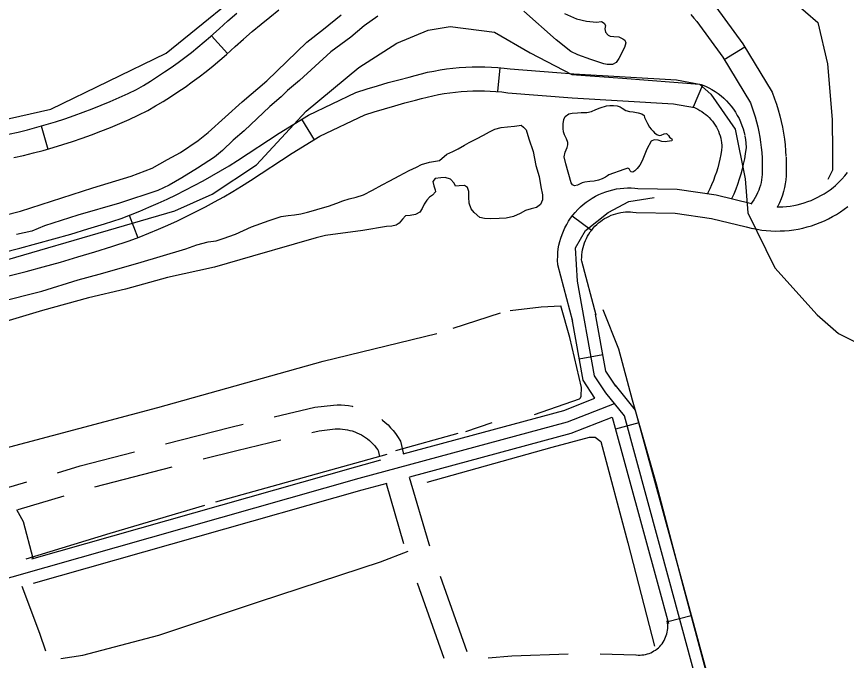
# Model space of a CAD drawing. Extents: x 3419139 to 3457078, y 540382 to 565875.
# Drawn here: x 3442646 to 3443683, y 559786 to 560591 of the extents above; entities that cross this region are included whole.
import ezdxf

# ---------------------------------------------------------------- set-up
doc = ezdxf.new("R2010")
doc.units = 0
doc.layers.add('V-ROAD-CNTR', color=7, linetype='Continuous')
doc.layers.add('V-TOPO-SHOR', color=7, linetype='Continuous')

msp = doc.modelspace()

# ---------------------------------------------------------------- linework, layer by layer
at = {"layer": 'V-ROAD-CNTR'}
for p, q in [((3442889.5, 560567.1), (3442909.6, 560544.9)), ((3443556.3, 560552.6), (3443530.7, 560537)), ((3443250, 560527), (3443247.3, 560497.2)), ((3443503.4, 560505.4), (3443491.9, 560477.6)), ((3442676.8, 560454.2), (3442685, 560425.4)), ((3443002.3, 560462.6), (3443018, 560437)), ((3443596.9, 560352.9), (3443596.9, 560352.5)), ((3442786.8, 560342.6), (3442797.5, 560314.5)), ((3443340.6, 560341.7), (3443364.7, 560323.8)), ((3443349.3, 560163.1), (3443378.8, 560168.4)), ((3443423.7, 560083.1), (3443394.8, 560075.2)), ((3442743.7, 560002.8), (3442840.5, 560027.8)), ((3443146.6, 559882.9), (3443179.9, 559788.6)), ((3443175.4, 559891.3), (3443208.8, 559797)), ((3443489.3, 559841.8), (3443460.3, 559834)), ((3443375.4, 559794), (3443419.9, 559792.8))]:
    msp.add_line(p, q, dxfattribs=at)
for points in [[(3442642.4, 560414.6), (3442654.7, 560417.4), (3442667, 560420.5), (3442679.3, 560423.7), (3442691.5, 560427.2), (3442703.6, 560430.9), (3442715.7, 560434.8), (3442727.7, 560438.9), (3442739.6, 560443.2), (3442751.4, 560447.7), (3442763.2, 560452.4), (3442774.9, 560457.3), (3442786.5, 560462.5), (3442798, 560467.8), (3442809.8, 560473.5), (3442819.7, 560479.2), (3442829, 560484.9), (3442838.3, 560490.7), (3442847.5, 560496.7), (3442856.5, 560502.9), (3442865.5, 560509.3), (3442874.3, 560515.8), (3442882.9, 560522.5), (3442891.5, 560529.4), (3442899.9, 560536.4), (3442908.2, 560543.6), (3442919, 560553.4), (3442929.7, 560562.9), (3442940.6, 560572.2), (3442951.6, 560581.4), (3442962.7, 560590.4), (3442973.9, 560599.3)], [(3443520.2, 560603.1), (3443553.8, 560556.8), (3443590.5, 560496.4), (3443593.5, 560488.3), (3443596, 560481.3), (3443598.2, 560474.2), (3443600.1, 560467), (3443601.9, 560459.8), (3443603.4, 560452.5), (3443604.8, 560445.2), (3443605.9, 560437.9), (3443606.8, 560430.5), (3443607.4, 560423.1), (3443607.8, 560415.9)], [(3442635.9, 560443.9), (3442647.8, 560446.6), (3442659.6, 560449.5), (3442671.3, 560452.7), (3442683, 560456), (3442694.6, 560459.5), (3442706.2, 560463.3), (3442717.7, 560467.2), (3442729.2, 560471.3), (3442740.5, 560475.7), (3442751.8, 560480.2), (3442763, 560484.9), (3442774.2, 560489.8), (3442785.2, 560494.9), (3442795.7, 560500), (3442804.4, 560505), (3442813.3, 560510.4), (3442822.1, 560515.9), (3442830.8, 560521.7), (3442839.3, 560527.5), (3442847.8, 560533.6), (3442856.2, 560539.8), (3442864.4, 560546.1), (3442872.5, 560552.6), (3442880.5, 560559.3), (3442888.3, 560566.1), (3442899, 560575.8), (3442910, 560585.5), (3442921.2, 560595.1)], [(3443488.9, 560593.6), (3443492.8, 560589.1), (3443496.4, 560584.7), (3443528.8, 560540.2), (3443563.4, 560483.2), (3443565.3, 560478.2), (3443567.4, 560472), (3443569.4, 560465.8), (3443571.1, 560459.5), (3443572.7, 560453.1), (3443574, 560446.7), (3443575.2, 560440.3), (3443576.1, 560433.9), (3443576.9, 560427.4), (3443577.5, 560420.9), (3443577.9, 560414.1)], [(3442548.8, 560262.4), (3442843.6, 560348), (3442890.3, 560368.9), (3442945.7, 560405.7), (3443007.8, 560472.9), (3443073.9, 560527.5), (3443121.5, 560557.6), (3443160.5, 560573.8), (3443188, 560578.7), (3443243.3, 560571.5), (3443288, 560545.7), (3443340, 560518.4), (3443403.4, 560514.1), (3443499.8, 560506.5), (3443513.7, 560494), (3443544.5, 560450.4), (3443557, 560387.9), (3443560, 560345.6), (3443593.8, 560277), (3443646.7, 560217.9)], [(3442628.6, 560295.8), (3442650, 560301.3), (3442671.3, 560307.1), (3442692.6, 560313), (3442713.8, 560319.1), (3442734.9, 560325.5), (3442756, 560332), (3442776.7, 560338.7), (3442788.2, 560343.1), (3442799.8, 560347.7), (3442811.4, 560352.6), (3442822.9, 560357.6), (3442834.3, 560362.8), (3442845.6, 560368.2), (3442856.8, 560373.8), (3442868, 560379.6), (3442879, 560385.5), (3442889.9, 560391.7), (3442900.8, 560398), (3442911.5, 560404.5), (3442922.1, 560411.1), (3442974.2, 560445.3), (3443010.7, 560467.7), (3443070, 560496), (3443084, 560500.5), (3443097.3, 560504.5), (3443110.5, 560508.4), (3443123.9, 560512), (3443136.9, 560515.4), (3443144.2, 560517.5), (3443152, 560519.5), (3443159.8, 560521.3), (3443167.7, 560522.9), (3443175.6, 560524.3), (3443183.5, 560525.5), (3443191.5, 560526.4), (3443199.4, 560527.2), (3443207.4, 560527.7), (3443215.5, 560528.1), (3443223.5, 560528.2), (3443231.5, 560528.1), (3443239.5, 560527.8), (3443247.5, 560527.3), (3443255.5, 560526.5), (3443263, 560525.6), (3443342.7, 560519.2), (3443470.8, 560511.7), (3443501.8, 560506), (3443507.2, 560503.8), (3443511.3, 560501.8), (3443515.3, 560499.6), (3443519.2, 560497.2), (3443523, 560494.6), (3443526.6, 560491.8), (3443530, 560488.8), (3443533.3, 560485.7), (3443536.4, 560482.3), (3443539.4, 560478.8), (3443542.1, 560475.2), (3443544.7, 560471.4), (3443547, 560467.4), (3443549.1, 560463.4), (3443551, 560459.2), (3443552.7, 560455), (3443554.2, 560450.6), (3443555.4, 560446.2), (3443556.3, 560442.2)], [(3442636, 560266.7), (3442657.7, 560272.3), (3442679.3, 560278.1), (3442700.8, 560284.1), (3442722.3, 560290.4), (3442743.7, 560296.8), (3442765.1, 560303.4), (3442786.7, 560310.4), (3442799.1, 560315.1), (3442811.2, 560320), (3442823.2, 560325), (3442835.1, 560330.2), (3442847, 560335.7), (3442858.7, 560341.3), (3442870.4, 560347.1), (3442882, 560353.1), (3442893.4, 560359.3), (3442904.8, 560365.6), (3442916.1, 560372.2), (3442927.2, 560378.9), (3442938.3, 560385.9), (3442990.3, 560420), (3443025, 560441.4), (3443081.1, 560468.1), (3443093, 560471.9), (3443105.8, 560475.8), (3443118.6, 560479.5), (3443131.5, 560483), (3443144.8, 560486.4), (3443152.2, 560488.5), (3443159.1, 560490.4), (3443166.2, 560492), (3443173.3, 560493.4), (3443180.4, 560494.7), (3443187.5, 560495.7), (3443194.7, 560496.6), (3443201.9, 560497.3), (3443209.1, 560497.8), (3443216.3, 560498.1), (3443223.5, 560498.2), (3443230.7, 560498.1), (3443238, 560497.8), (3443245.2, 560497.3), (3443252.4, 560496.7), (3443260, 560495.8), (3443340.6, 560489.3), (3443467.3, 560481.8), (3443493.3, 560477.1), (3443495, 560476.4), (3443497.6, 560475.1), (3443500.2, 560473.7), (3443502.8, 560472.1), (3443505.2, 560470.4), (3443507.6, 560468.6), (3443509.8, 560466.7), (3443511.9, 560464.6), (3443514, 560462.4), (3443515.9, 560460.2), (3443517.6, 560457.8), (3443519.3, 560455.3), (3443520.8, 560452.8), (3443522.2, 560450.2), (3443523.4, 560447.5), (3443524.5, 560444.7), (3443525.4, 560441.9), (3443526.2, 560439), (3443527, 560435.7)], [(3443526.8, 560436.5), (3443527.3, 560433.2), (3443527.7, 560430.3), (3443527.8, 560428.3), (3443527.2, 560423.9), (3443526.3, 560418.4), (3443525.2, 560412.9), (3443523.9, 560407.4), (3443522.5, 560402), (3443520.8, 560396.6), (3443519, 560391.3), (3443517.1, 560386), (3443514.9, 560380.8), (3443512.6, 560375.7), (3443510.2, 560370.7), (3443509.6, 560369.5)], [(3443556.4, 560441.4), (3443557.1, 560437.2), (3443557.6, 560432.7), (3443557.9, 560427.1), (3443556.9, 560419.5), (3443555.8, 560413), (3443554.5, 560406.5), (3443553, 560400.1), (3443551.3, 560393.8), (3443549.4, 560387.5), (3443547.3, 560381.2), (3443545, 560375.1), (3443542.5, 560369), (3443539.9, 560363.3)], [(3443577.9, 560414.6), (3443578.1, 560407.8), (3443578, 560400.9), (3443578.1, 560396.9), (3443578, 560393.5), (3443577.8, 560390.1), (3443577.3, 560386.8), (3443576.7, 560383.5), (3443575.9, 560380.2), (3443574.9, 560377), (3443573.7, 560373.8), (3443572.4, 560370.7), (3443571, 560367.7), (3443569.3, 560364.7), (3443567.5, 560361.8), (3443565.6, 560359.1), (3443563.7, 560356.6)], [(3443607.9, 560415.4), (3443608.1, 560408.2), (3443608, 560401.2), (3443608.1, 560396.8), (3443608, 560391.8), (3443607.6, 560386.9), (3443606.9, 560382), (3443606, 560377.1), (3443604.8, 560372.3), (3443603.4, 560367.5), (3443601.7, 560362.9), (3443599.8, 560358.3), (3443597.6, 560353.8), (3443596.8, 560352.5)], [(3443596.8, 560352.9), (3443599.6, 560352.9), (3443604.1, 560353.1), (3443608.6, 560353.5), (3443613.1, 560354.1), (3443617.5, 560354.8), (3443622, 560355.7), (3443626.4, 560356.8), (3443630.7, 560358.1), (3443635, 560359.6), (3443639.3, 560361.2), (3443643.4, 560363), (3443647.5, 560365), (3443651.6, 560367.1), (3443655.5, 560369.4), (3443659.3, 560371.8), (3443663.1, 560374.4), (3443666.7, 560377.1), (3443669.9, 560379.7), (3443673.6, 560383.4), (3443677.5, 560387.5), (3443681.3, 560391.8), (3443684.9, 560396.2)], [(3443341.4, 560209.8), (3443322.5, 560280.7), (3443322.3, 560286.6), (3443322.4, 560291.3), (3443322.7, 560295.9), (3443323.2, 560300.5), (3443324, 560305.1), (3443325.1, 560309.6), (3443326.3, 560314.1), (3443327.8, 560318.5), (3443329.5, 560322.8), (3443331.5, 560327), (3443333.7, 560331.1), (3443336, 560335.1), (3443338.6, 560338.9), (3443341.4, 560342.7), (3443344.3, 560346.2), (3443347.5, 560349.7), (3443350.8, 560352.9), (3443354.3, 560356), (3443357.9, 560358.9), (3443361.7, 560361.6), (3443365.6, 560364), (3443369.6, 560366.3), (3443373.8, 560368.4), (3443378, 560370.3), (3443382.4, 560371.9), (3443386.8, 560373.3), (3443391.3, 560374.5), (3443395.8, 560375.4), (3443400.4, 560376.1), (3443405, 560376.6), (3443409.7, 560376.8), (3443414.3, 560376.8), (3443419, 560376.6), (3443422.5, 560376.2), (3443471.7, 560375.1), (3443520.5, 560367.9), (3443564.7, 560357.3)], [(3443382.5, 560120.4), (3443368.4, 560141.9), (3443347.1, 560260), (3443344.6, 560301.8), (3443357, 560323.6), (3443385.7, 560346), (3443411.3, 560359.8), (3443442.9, 560364.8)], [(3443564.6, 560326.4), (3443571.9, 560325), (3443577.5, 560324.1), (3443583.2, 560323.5), (3443588.9, 560323), (3443594.6, 560322.8), (3443600.4, 560322.9), (3443606.1, 560323.2), (3443611.8, 560323.6), (3443617.5, 560324.4), (3443623.1, 560325.3), (3443628.7, 560326.5), (3443634.3, 560327.9), (3443639.8, 560329.5), (3443645.2, 560331.4), (3443650.6, 560333.4), (3443655.8, 560335.7), (3443661, 560338.1), (3443666.1, 560340.8), (3443671, 560343.7), (3443675.9, 560346.8), (3443680.6, 560350), (3443685.2, 560353.5)], [(3443370.4, 560217.5), (3443352.4, 560285.2), (3443352.3, 560287), (3443352.4, 560290), (3443352.6, 560293.1), (3443352.9, 560296.2), (3443353.5, 560299.2), (3443354.1, 560302.2), (3443355, 560305.1), (3443356, 560308.1), (3443357.1, 560310.9), (3443358.4, 560313.7), (3443359.8, 560316.4), (3443361.4, 560319.1), (3443363.1, 560321.7), (3443365, 560324.1), (3443366.9, 560326.5), (3443369, 560328.8), (3443371.2, 560330.9), (3443373.5, 560333), (3443375.9, 560334.9), (3443378.5, 560336.7), (3443381.1, 560338.3), (3443383.7, 560339.9), (3443386.5, 560341.2), (3443389.3, 560342.5), (3443392.2, 560343.6), (3443395.2, 560344.5), (3443398.1, 560345.3), (3443401.2, 560345.9), (3443404.2, 560346.4), (3443407.3, 560346.7), (3443410.4, 560346.8), (3443413.4, 560346.8), (3443416.5, 560346.6), (3443420.6, 560346.2), (3443469.2, 560345.2), (3443514.8, 560338.4), (3443558.2, 560328), (3443565.9, 560326.2)], [(3443395.1, 560128.7), (3443382.6, 560147.6), (3443369.7, 560218.9)], [(3443646.7, 560217.9), (3443673.4, 560194.6), (3443731.4, 560165.6), (3443857.1, 560136.9), (3443919.6, 560112.3), (3443997.2, 560082.6), (3444028.8, 560050.5), (3444068.8, 560034.7), (3444143.8, 560029.4), (3444201, 560043.9), (3444270.5, 560065.8), (3444362.9, 560082.3), (3444453.7, 560107.7)], [(3443369, 560113.7), (3443354.2, 560136.2), (3443340.4, 560212.7)], [(3443394.2, 560129.9), (3443419.4, 560098.9), (3443477, 559887.2), (3443566.7, 559556.6), (3443670.1, 559198.5), (3443793.2, 558760.8), (3443902.3, 558334.8), (3443975.1, 558073.2), (3444012.7, 558002.2), (3444045.8, 557955.5), (3444090, 557923.5), (3444135.9, 557894.6), (3444217.1, 557894.8), (3444430.4, 557956.3)], [(3443129.2, 560044.2), (3443330, 560098.5), (3443369, 560113.7)], [(3444435.1, 557942), (3444219.2, 557879.8), (3444131.6, 557879.6), (3444081.6, 557911), (3444035, 557944.8), (3443999.9, 557994.3), (3443961.1, 558067.6), (3443887.8, 558330.9), (3443778.7, 558756.9), (3443655.7, 559194.4), (3443552.3, 559552.6), (3443462.5, 559883.3), (3443405.8, 560091.9), (3443382.5, 560120.4)], [(3439337.9, 558886), (3439890.7, 559037.8), (3440298.7, 559149.2), (3440779.7, 559278.5), (3441232, 559408.4), (3441290.3, 559418.7), (3441333.2, 559434.1), (3441366.9, 559445.9), (3441491, 559493.6), (3441565.2, 559538.3), (3441630.8, 559579.3), (3441672.7, 559604.7), (3441699.1, 559618.6), (3441726.6, 559627.7), (3441821.9, 559657.4), (3442421.5, 559828.3), (3443074, 560013.7), (3443334.7, 560084.3), (3443393.3, 560107.2)], [(3442968.1, 560090.5), (3443018.7, 560102.5), (3443042, 560105.2), (3443046.9, 560105.4), (3443051.6, 560105.4), (3443056.2, 560105.1), (3443060.9, 560104.5), (3443065.5, 560103.7), (3443066.4, 560103.5)], [(3443137.5, 560015.3), (3443339.4, 560070), (3443390.7, 560090)], [(3443390.7, 560090), (3443448, 559879.4), (3443460.8, 559832.2)], [(3442832.2, 560056.6), (3442913.9, 560077.7), (3442929.1, 560081.3)], [(3443102.4, 560087), (3443103.3, 560086.4), (3443106.8, 560083.4), (3443110.3, 560080.3), (3443113.5, 560076.9), (3443116.6, 560073.4), (3443119.5, 560069.8), (3443122.2, 560066), (3443125.9, 560060.2), (3443129.7, 560043.7)], [(3443015.2, 560070.8), (3443024, 560072.9), (3443044.4, 560075.3), (3443047.3, 560075.4), (3443050.4, 560075.4), (3443053.5, 560075.2), (3443056.6, 560074.8), (3443059.6, 560074.3), (3443062.6, 560073.6), (3443065.6, 560072.8), (3443068.6, 560071.8), (3443071.4, 560070.6), (3443074.3, 560069.3), (3443077, 560067.9), (3443079.7, 560066.3), (3443082.3, 560064.6), (3443084.7, 560062.8), (3443087.1, 560060.8), (3443089.4, 560058.7), (3443091.6, 560056.5), (3443093.6, 560054.2), (3443095.6, 560051.7), (3443097.4, 560049.2), (3443097.8, 560048.5), (3443099.6, 560040.9)], [(3442879.2, 560037.8), (3442921.1, 560048.6), (3442976.3, 560061.6)], [(3442697, 560020.6), (3442725.4, 560029.1), (3442793.5, 560046.7)], [(3442665, 559913.1), (3443070, 560028.1), (3443101.4, 560036.6)], [(3442561.7, 559984.9), (3442574.5, 559988), (3442590.1, 559991.6), (3442605.7, 559994.9), (3442620.5, 559997.8), (3442658.6, 560009.2)], [(3442666.9, 559882.4), (3443078, 559999.2), (3443109.4, 560007.7)], [(3443107.8, 560007.3), (3443129.7, 559932.1)], [(3443136.8, 560015.1), (3443161.1, 559931.7), (3443162.1, 559929)], [(3442647.8, 559974.7), (3442705.2, 559991.8)], [(3442666.8, 559913.3), (3442654.6, 559959.4), (3442646.3, 559974.2)], [(3442701.4, 559788.5), (3442728.8, 559792.3), (3442823.9, 559817.5), (3442949.7, 559859.7), (3443100.9, 559909.2), (3443135.5, 559922.6)], [(3442652.5, 559878.9), (3442674.4, 559819.9), (3442681.9, 559797.8)], [(3443420.5, 559792.7), (3443423.2, 559792.6), (3443425.5, 559792.6), (3443427.8, 559792.7), (3443430, 559793), (3443432.3, 559793.4), (3443434.5, 559794), (3443436.7, 559794.7), (3443438.8, 559795.6), (3443440.8, 559796.6), (3443442.8, 559797.7), (3443444.7, 559798.9), (3443446.6, 559800.3), (3443448.3, 559801.8), (3443450, 559803.4), (3443451.5, 559805.1), (3443452.9, 559806.8), (3443454.2, 559808.7), (3443455.4, 559810.7), (3443456.5, 559812.7), (3443457.4, 559814.8), (3443458.2, 559816.9), (3443458.9, 559819.1), (3443459.4, 559821.3), (3443459.8, 559823.6), (3443460, 559825.9), (3443460.1, 559828.1), (3443460, 559830.4), (3443459.8, 559832.7), (3443459.4, 559835.4)], [(3443235.6, 559789.2), (3443265, 559791.8), (3443335.4, 559794)]]:
    msp.add_lwpolyline(points, dxfattribs=at)
at = {"layer": 'V-TOPO-SHOR'}
for p, q in [((3443337.7, 560189.5), (3443326.4, 560229.1)), ((3443191.9, 560201.2), (3443251.1, 560220.7)), ((3443207.6, 560072.1), (3443240.5, 560083.5)), ((3443120.1, 560048.6), (3443197.9, 560070)), ((3442895.2, 559984.2), (3443109.1, 560043.8))]:
    msp.add_line(p, q, dxfattribs=at)
for points in [[(3442185.8, 561877.5), (3442186.2, 561785.1), (3442421.1, 560919.2), (3442532.9, 560469), (3442585, 560451.9), (3442688.9, 560475.4), (3442833.1, 560545.4), (3442954, 560644.2), (3443005.9, 560684.9), (3443069.3, 560719.8), (3443161.6, 560749.1), (3443271.4, 560749.6), (3443369.8, 560709.6), (3443601.4, 560623.9), (3443647.8, 560583.6), (3443659.6, 560531.7), (3443665.6, 560462.4), (3443665.8, 560421.9), (3443665.9, 560398.8), (3443660.2, 560387.2)], [(3442585, 560330.9), (3442650.8, 560347.5), (3442741.4, 560377), (3442789.2, 560391.5), (3442815.2, 560401.5), (3442834.4, 560412.1), (3442850.9, 560421.1), (3442873.1, 560436.2), (3442885.5, 560445.9), (3442928.1, 560484.2), (3442958.6, 560510.8), (3443008.8, 560559), (3443029.5, 560575.1), (3443051.9, 560593.2)], [(3443097.7, 560591.5), (3443080.5, 560579.5), (3443063.6, 560565.3), (3443038.6, 560547), (3442999.6, 560511.2)], [(3443330.9, 560594.9), (3443345.9, 560588.2), (3443358.4, 560585.4), (3443370.9, 560583.9), (3443377.1, 560585), (3443380.7, 560582.7), (3443382, 560579.7), (3443381.3, 560575.6), (3443382, 560571.5), (3443385.4, 560567.6), (3443387.9, 560566.5), (3443392.4, 560566.2), (3443398.8, 560565.7), (3443404, 560563.2), (3443406.5, 560561.3), (3443407.6, 560558.1), (3443406, 560552.5), (3443398.9, 560538.4), (3443395.4, 560533.4), (3443390.8, 560531.1), (3443384.4, 560531), (3443380.1, 560531.9), (3443363.7, 560537.5), (3443347.6, 560543.1), (3443338.7, 560547.2), (3443320.4, 560561.9), (3443280.1, 560597.8)], [(3442999.6, 560511.2), (3442984.7, 560498.4), (3442976.5, 560490.7), (3442962.5, 560478.7), (3442930.4, 560448.1), (3442916.6, 560436.6), (3442903.5, 560423.5), (3442893.5, 560415.3), (3442872, 560401.6), (3442852.5, 560389.2), (3442836.7, 560380.2), (3442822.5, 560373.7), (3442774.6, 560357.6), (3442722.5, 560342.5), (3442680.9, 560329.3), (3442664.9, 560322.8), (3442645.8, 560318.6)], [(3443431.1, 560464.6), (3443434.8, 560457.2), (3443437.2, 560452.7), (3443439.2, 560450.2), (3443441.7, 560447.8), (3443443.5, 560445.7), (3443446.5, 560443.7), (3443449.3, 560442.4), (3443451.9, 560442.8), (3443455.7, 560444.2), (3443458.5, 560444.9), (3443459.8, 560443.7), (3443460.9, 560442.2), (3443462.2, 560440.4), (3443463.9, 560439), (3443465.2, 560438), (3443465.7, 560436.5), (3443465, 560435.5), (3443462, 560435.1), (3443459.2, 560434.9), (3443456.8, 560434.4), (3443452.6, 560434.8), (3443447.9, 560436.5), (3443443, 560437), (3443439.2, 560435.2), (3443433.9, 560425.3), (3443428.2, 560410.5), (3443425, 560405.3), (3443421.7, 560401), (3443418.9, 560398), (3443416.4, 560396.3), (3443414.4, 560396.8), (3443413.2, 560398.1), (3443411.8, 560400.7), (3443410, 560401.5), (3443405, 560399.6), (3443386.5, 560393), (3443384.6, 560391.7), (3443382.2, 560390.2), (3443378.2, 560388.2), (3443373.5, 560386.4), (3443368.2, 560385), (3443362.5, 560384.9), (3443356.5, 560384.1), (3443353.1, 560382.9), (3443347.3, 560380.3), (3443343.6, 560379.2), (3443340.8, 560380.8), (3443339.2, 560383), (3443332.6, 560406.9), (3443330.4, 560415.5), (3443331.6, 560421.3), (3443334.1, 560427.4), (3443335.1, 560430.5), (3443335.1, 560433.4), (3443333.3, 560438.1), (3443331.1, 560443.3), (3443329.6, 560446.9), (3443329.4, 560451.1), (3443329.4, 560456.7), (3443330, 560462.2), (3443331.9, 560465.9), (3443336.2, 560469.3), (3443340.6, 560470.1), (3443347.1, 560470.7), (3443351.8, 560470.9), (3443358.7, 560470.9), (3443364.7, 560472.4), (3443370.3, 560474.6), (3443375.7, 560476.7), (3443383.3, 560479.5), (3443387.7, 560479.9), (3443392, 560479.6), (3443396.7, 560479.4), (3443400.5, 560478.2), (3443403.2, 560476.3), (3443407.4, 560473.5), (3443412, 560472.3), (3443416.9, 560471.7), (3443423.1, 560470.5), (3443427.7, 560469.3), (3443430.7, 560467.5), (3443431.1, 560464.6)], [(3443279.6, 560452.7), (3443282.9, 560449.4), (3443286.4, 560438), (3443291.8, 560422.3), (3443295.1, 560404.7), (3443299.1, 560391), (3443301.2, 560378.3), (3443303.5, 560368.2), (3443303.3, 560362), (3443300.8, 560356), (3443295.9, 560352.1), (3443289.3, 560350.4), (3443282.3, 560348.3), (3443275.3, 560344.6), (3443267, 560341.1), (3443258, 560339.1), (3443249.2, 560338.6), (3443238.9, 560338), (3443231.1, 560338.3), (3443224.9, 560339.8), (3443218.1, 560345.8), (3443214.3, 560350.6), (3443211.7, 560357.7), (3443211.5, 560365), (3443211.4, 560372.1), (3443209.7, 560377.1), (3443205.7, 560379.8), (3443199.3, 560379.4), (3443194.6, 560379), (3443193.1, 560382.6), (3443188.2, 560387.5), (3443181.7, 560389.8), (3443176.4, 560389.3), (3443169.1, 560388.6), (3443166.1, 560384.9), (3443167.5, 560379.2), (3443169.3, 560374.5), (3443169.5, 560372), (3443166, 560367.8), (3443162.3, 560365), (3443159, 560361.4), (3443155.4, 560356.6), (3443152.8, 560351.2), (3443149.9, 560346.3), (3443144.7, 560343.3), (3443137.8, 560342.4), (3443132.3, 560341.8), (3443128.2, 560337.6), (3443124.4, 560332.7), (3443120.5, 560330), (3443115, 560328.9), (3443108.2, 560328.3), (3443078.7, 560323.6), (3443032.2, 560317.1), (3443020.3, 560314.3), (3442993.1, 560306.2), (3442940.8, 560291.6), (3442893.3, 560277.8), (3442834.7, 560264.6), (3442782.1, 560250.3), (3442735.8, 560239.1), (3442678.2, 560223.5), (3442615.2, 560204.9)], [(3442857.3, 560300.5), (3442871.2, 560305.6), (3442885.3, 560309.3), (3442895.3, 560310.5), (3442904.3, 560313.4), (3442919.4, 560318.8), (3442939.6, 560328), (3442961.7, 560336.1), (3442968.1, 560338), (3442976.8, 560340.8), (3442985.3, 560342.3), (3442993.4, 560343.1), (3443001.1, 560344.4), (3443009.4, 560346.3), (3443017.3, 560348.6), (3443025.6, 560351.1), (3443036, 560354), (3443046.1, 560357.5), (3443053.6, 560360.5), (3443061.9, 560363.2), (3443070.5, 560365), (3443079.7, 560368), (3443090.8, 560374), (3443102.8, 560380.4), (3443112.5, 560385.5), (3443124.3, 560391.9), (3443136.8, 560398.7), (3443145.8, 560402.7), (3443152.1, 560406.1), (3443162.3, 560409.1), (3443174.8, 560411.2), (3443183.9, 560419.1), (3443191.1, 560422.4), (3443198.1, 560425.8), (3443206.1, 560430.3), (3443211.8, 560433.6), (3443221, 560438.1), (3443229.6, 560442.5), (3443237.3, 560446.7), (3443244, 560450.2), (3443251.6, 560452.3), (3443259.6, 560453.1), (3443268.5, 560453.8), (3443274.3, 560455), (3443276.7, 560455.2), (3443279.6, 560452.7)], [(3442622.5, 560233.8), (3442677.4, 560247.7), (3442723, 560261.8), (3442749.3, 560268.9), (3442797.6, 560282.8), (3442857.3, 560300.5)], [(3443262.8, 560223.4), (3443301.8, 560228), (3443326.4, 560229.1)], [(3443378.9, 560224.7), (3443398.4, 560175.4), (3443415.7, 560111.9), (3443445.7, 560006.6)], [(3442432.3, 559997.1), (3442624.4, 560049.7), (3442822.6, 560102.3), (3443029.1, 560160.2), (3443171.2, 560194.5)], [(3443293.5, 560093.4), (3443349.5, 560113), (3443350.9, 560114.3), (3443351.6, 560116.4), (3443352.3, 560127.3), (3443337.7, 560189.5)], [(3443159.3, 560009), (3443315.5, 560052.4), (3443362.1, 560065.1), (3443369.2, 560065), (3443376.2, 560059.5)], [(3443376.2, 560059.5), (3443410, 559933), (3443443.3, 559803.7)], [(3443445.7, 560006.6), (3443478.9, 559880.1), (3443516.2, 559739.9), (3443551.4, 559604.6), (3443592.1, 559459), (3443631.4, 559316.1), (3443662.6, 559194.4), (3443704.6, 559048.8), (3443742.6, 558918.2), (3443775.9, 558799.9), (3443813.9, 558665.9), (3443846.5, 558545.6), (3443883.1, 558413.6), (3443915.1, 558303.5), (3443944.4, 558187.3), (3443972.3, 558082), (3443984.4, 558048.5), (3443998.5, 558016.4), (3444016.7, 557984.2), (3444039, 557958.8), (3444055.3, 557945), (3444085.2, 557924.3), (3444101, 557918.3)], [(3442657.8, 559913), (3442762.9, 559945), (3442881.4, 559980.2)]]:
    msp.add_lwpolyline(points, dxfattribs=at)

doc.saveas('drawing.dxf')
